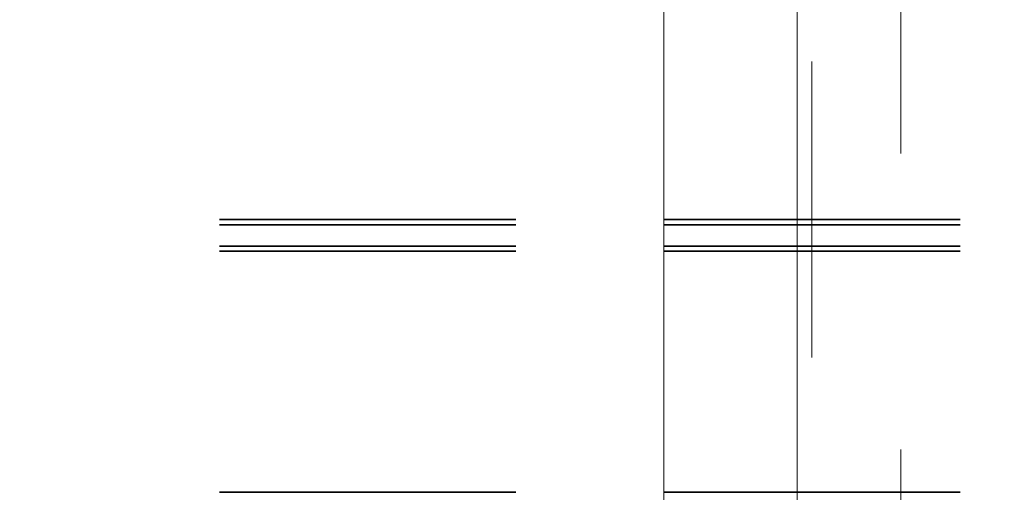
# Model space of a CAD drawing. Header units: metres. Extents: x -16.9 to 14.1, y -10.1 to 10.9.
# Tile 574 of 656: x -6.39 to -6.058, y 5.98 to 6.139. Entities that reach past the tile are written whole.
import ezdxf

# ---------------------------------------------------------------- set-up
doc = ezdxf.new("R2010")
doc.units = ezdxf.units.M
doc.linetypes.add('Ligne de quadrillage', pattern=[0.022225, 0.0127, -0.003175, 0.003175, -0.003175])
doc.linetypes.add('Tiret', pattern=[0.00635, 0.003175, -0.003175])
for name, color, linetype, lineweight in [('S-BEAM', 12, 'Continuous', 18), ('S-BEAM-HDLN', 1, 'Tiret', 18), ('S-GRID', 1, 'Continuous', 9)]:
    doc.layers.add(name, color=color, linetype=linetype, lineweight=lineweight)

msp = doc.modelspace()

# ---------------------------------------------------------------- linework, layer by layer
at = {"layer": 'S-BEAM'}
for p, q in [((-6.17282, 7.10525), (-6.17282, 5.76224)), ((-6.12782, 7.10525), (-6.12782, 5.61438))]:
    msp.add_line(p, q, dxfattribs=at)
at = {"layer": 'S-BEAM', "color": 1, "linetype": 'Tiret', "lineweight": 35}
for p, q in [((-6.72282, 6.07188), (-6.17282, 6.07188)), ((-6.72282, 6.07001), (-6.17282, 6.07001)), ((-6.72282, 6.06284), (-6.17282, 6.06284)), ((-6.72282, 6.06117), (-6.17282, 6.06117)), ((-6.72282, 5.97962), (-6.17282, 5.97962))]:
    msp.add_line(p, q, dxfattribs=at)
at = {"layer": 'S-BEAM-HDLN'}
msp.add_line((-6.12282, 7.32521), (-6.12282, 5.76224), dxfattribs=at)
at = {"layer": 'S-BEAM-HDLN', "lineweight": 35}
for p, q in [((-6.17277, 6.07188), (-6.05787, 6.07188)), ((-6.17277, 6.07001), (-6.05787, 6.07001)), ((-6.17277, 6.06284), (-6.05787, 6.06284)), ((-6.17277, 6.06117), (-6.05787, 6.06117)), ((-6.17277, 5.97962), (-6.05787, 5.97962))]:
    msp.add_line(p, q, dxfattribs=at)
at = {"layer": 'S-GRID', "linetype": 'Ligne de quadrillage'}
msp.add_line((-6.09282, -9.70588), (-6.09282, 8.33451), dxfattribs=at)

doc.saveas('drawing.dxf')
